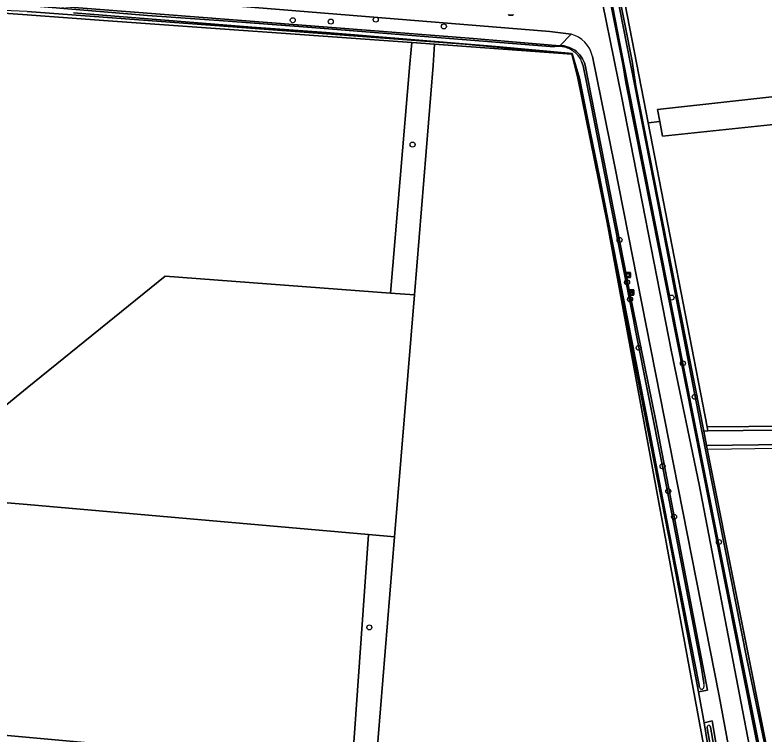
# Model space of a CAD drawing. Extents: x 162722 to 165104, y 384719 to 386284.
# Drawn here: x 163997.6 to 164143.2, y 385256.2 to 385395.9 of the extents above; entities that cross this region are included whole.
import ezdxf

# ---------------------------------------------------------------- set-up
doc = ezdxf.new("R2010")
doc.units = 0
for name, color, linetype in [('IMGEO_Afsluitpaal', 7, 'Continuous'), ('IMGEO_Afvalbak', 7, 'Continuous'), ('IMGEO_Bank', 7, 'Continuous'), ('IMGEO_Boom', 7, 'Continuous'), ('IMGEO_Grasland_agrarisch', 7, 'Continuous'), ('IMGEO_Grasland_overig', 7, 'Continuous'), ('IMGEO_Hek', 7, 'Continuous'), ('IMGEO_Loofbos', 7, 'Continuous'), ('IMGEO_Oever', 7, 'Continuous'), ('IMGEO_Voetpad_halfverhard', 7, 'Continuous'), ('IMGEO_Waterloop', 7, 'Continuous')]:
    doc.layers.add(name, color=color, linetype=linetype)

msp = doc.modelspace()

# ---------------------------------------------------------------- linework, layer by layer
at = {"layer": 'IMGEO_Afsluitpaal'}
for p, q in [((164094.4, 385395.92), (164093.61, 385395.92)), ((164093.61, 385395.92), (164094.4, 385395.92))]:
    msp.add_line(p, q, dxfattribs=at)
for centre, start, end in [((164093.61, 385396.02), 180, 270), ((164093.61, 385396.02), 180, 270), ((164094.4, 385396.02), 270, 0), ((164094.4, 385396.02), 270, 0)]:
    msp.add_arc(centre, 0.1, start, end, dxfattribs=at)
at = {"layer": 'IMGEO_Afvalbak'}
for p, q in [((164116.28, 385345.01), (164116.28, 385345.81)), ((164116.28, 385345.81), (164116.28, 385345.01)), ((164116.38, 385345.91), (164117.17, 385345.91)), ((164117.17, 385345.91), (164116.38, 385345.91)), ((164117.27, 385345.81), (164117.27, 385345.01)), ((164117.27, 385345.01), (164117.27, 385345.81)), ((164117.17, 385344.91), (164116.38, 385344.91)), ((164116.38, 385344.91), (164117.17, 385344.91))]:
    msp.add_line(p, q, dxfattribs=at)
msp.add_lwpolyline([(164116.42, 385345.63), (164117.12, 385345.63), (164116.97, 385345.15), (164116.57, 385345.15), (164116.42, 385345.63)], dxfattribs=at)
for centre, start, end in [((164116.38, 385345.81), 90, 180), ((164116.38, 385345.81), 90, 180), ((164116.38, 385345.01), 180, 270), ((164116.38, 385345.01), 180, 270), ((164117.17, 385345.81), 0, 90), ((164117.17, 385345.81), 360, 90), ((164117.17, 385345.01), 270, 0), ((164117.17, 385345.01), 270, 0)]:
    msp.add_arc(centre, 0.1, start, end, dxfattribs=at)
at = {"layer": 'IMGEO_Bank'}
for p, q in [((164116.94, 385341.59), (164116.94, 385342.44)), ((164116.94, 385342.44), (164116.94, 385341.59)), ((164117.01, 385342.52), (164117.85, 385342.52)), ((164117.85, 385342.52), (164117.01, 385342.52)), ((164117.25, 385342.03), (164117.25, 385342.13)), ((164117.29, 385342.13), (164117.29, 385342.03)), ((164117.58, 385342.14), (164117.3, 385342.14)), ((164117.59, 385342.03), (164117.59, 385342.13)), ((164117.63, 385342.13), (164117.63, 385342.03)), ((164117.94, 385342.45), (164117.94, 385341.6)), ((164117.94, 385341.6), (164117.94, 385342.45)), ((164117.86, 385341.52), (164117.02, 385341.52)), ((164117.02, 385341.52), (164117.86, 385341.52)), ((164117.63, 385341.92), (164117.24, 385341.92)), ((164117.3, 385342.02), (164117.58, 385342.02))]:
    msp.add_line(p, q, dxfattribs=at)
for points in [[(164117.24, 385342.14), (164117.15, 385342.14), (164117.15, 385342.3), (164117.72, 385342.3), (164117.72, 385342.14), (164117.64, 385342.14)], [(164117.19, 385341.92), (164117.04, 385341.92), (164117.15, 385342.02), (164117.24, 385342.02)], [(164117.24, 385341.91), (164117.24, 385341.7), (164117.19, 385341.7), (164117.19, 385341.91)], [(164117.64, 385342.02), (164117.72, 385342.02), (164117.83, 385341.92), (164117.69, 385341.92)], [(164117.68, 385341.91), (164117.68, 385341.7), (164117.64, 385341.7), (164117.64, 385341.91)]]:
    msp.add_lwpolyline(points, dxfattribs=at)
for centre, radius, start, end in [((164117.02, 385342.44), 0.0779, 92.4484, 184.2845), ((164117.02, 385342.44), 0.0779, 92.4484, 184.2845), ((164117.24, 385342.13), 0.00671, 2.8957, 87.1043), ((164117.3, 385342.13), 0.00671, 92.8957, 177.1043), ((164117.58, 385342.13), 0.00671, 2.8957, 87.1043), ((164117.64, 385342.13), 0.00671, 92.8957, 177.1043), ((164117.86, 385342.44), 0.0779, 2.4484, 94.2845), ((164117.86, 385342.44), 0.0779, 2.4484, 94.2845), ((164117.02, 385341.6), 0.0779, 182.4484, 274.2845), ((164117.02, 385341.6), 0.0779, 182.4484, 274.2845), ((164117.19, 385341.91), 0.00671, 2.8957, 87.1043), ((164117.24, 385342.03), 0.00671, 272.8957, 357.1043), ((164117.24, 385341.91), 0.00671, 92.8957, 177.1043), ((164117.3, 385342.03), 0.00671, 182.8957, 267.1043), ((164117.58, 385342.03), 0.00671, 272.8957, 357.1043), ((164117.64, 385342.03), 0.00671, 182.8957, 267.1043), ((164117.63, 385341.91), 0.00671, 2.8957, 87.1043), ((164117.69, 385341.91), 0.00671, 92.8957, 177.1043), ((164117.86, 385341.6), 0.0779, 272.4484, 4.2845), ((164117.86, 385341.6), 0.0779, 272.4484, 4.2845)]:
    msp.add_arc(centre, radius, start, end, dxfattribs=at)
at = {"layer": 'IMGEO_Boom'}
for centre in [(164051.62, 385394.91), (164059.01, 385394.63), (164067.75, 385395.03), (164080.99, 385393.71), (164074.91, 385370.74), (164115.13, 385352.22), (164116.59, 385343.97), (164117.18, 385340.68), (164125.24, 385341.03), (164118.85, 385331.27), (164127.44, 385328.25), (164129.74, 385321.75), (164123.49, 385308.26), (164124.6, 385303.42), (164125.73, 385298.43), (164134.46, 385293.54), (164066.5, 385276.95)]:
    msp.add_circle(centre, 0.489, dxfattribs=at)
at = {"layer": 'IMGEO_Grasland_agrarisch'}
for points in [[(164104.89, 385456.32), (164120.23, 385377.32), (164120.68, 385374.99), (164122.94, 385375.24), (164122.52, 385377.55), (164182.26, 385384.2), (164182.75, 385384.22), (164185.9, 385404.23), (164185.95, 385404.49), (164188.12, 385418.52), (164194.95, 385461.85), (164165.56, 385460.05)], [(164074.75, 385390.56), (164014.8, 385394.87), (164000, 385395.93), (163986.38, 385396.95), (163984.62, 385362.03), (163943.73, 385354), (163942.75, 385342.54), (163942.72, 385342.22), (163934.45, 385258.02), (163970.67, 385255.02), (163970.96, 385258.24), (163974.78, 385302.89), (164000, 385323.52), (164026.82, 385345.17), (164070.61, 385341.89), (164074.39, 385386.44)], [(164112.74, 385355.59), (164107.04, 385383.65), (164105.84, 385388.32), (164079.15, 385390.24), (164078.91, 385386.13), (164075.26, 385341.59), (164071.39, 385294.52), (164067.74, 385250), (164067.7, 385249.46), (164067.56, 385247.38), (164133.65, 385242.28), (164132.23, 385250)], [(164180.17, 385365.7), (164179.82, 385365.66), (164180.07, 385367.24), (164181.84, 385378.47), (164181.36, 385378.47), (164123.46, 385372.36), (164122.94, 385375.24), (164120.68, 385374.99), (164132.16, 385315.89), (164172.82, 385316.27)], [(164066.33, 385295.02), (164004.39, 385300.42), (164000, 385300.8), (163979.59, 385302.53), (163976.14, 385257.74), (164063.13, 385249.85), (164063.14, 385250)]]:
    msp.add_lwpolyline(points, close=True, dxfattribs=at)
at = {"layer": 'IMGEO_Grasland_overig'}
for points in [[(164094.69, 385499.83), (164094.27, 385502.2), (164093.99, 385501.94), (164093.12, 385501.77), (164092.49, 385501.92), (164084.99, 385538.83), (164083.92, 385538.13), (164089.01, 385513.16), (164091.6, 385500), (164099.85, 385458), (164105.07, 385431.45), (164115.55, 385379.85), (164125.24, 385330.47), (164130.58, 385304.72), (164140.3, 385254.17)], [(164142.74, 385250), (164116.36, 385382.82), (164115.82, 385386.06), (164107.23, 385429.23), (164103.5, 385448.36), (164101.74, 385458.14), (164101.61, 385458.88), (164100.47, 385462.99), (164095.95, 385485.34), (164093.31, 385497.54)], [(164172.82, 385316.27), (164132.16, 385315.89), (164132.32, 385315.11), (164173.44, 385315.52)]]:
    msp.add_lwpolyline(points, dxfattribs=at)
msp.add_lwpolyline([(164104.89, 385456.32), (164103.94, 385461.21), (164102.81, 385461.1), (164103.46, 385458.26), (164117.58, 385386.93), (164118.32, 385382.1), (164131.49, 385315.1), (164132.32, 385315.11), (164132.16, 385315.89), (164120.68, 385374.99), (164120.23, 385377.32)], close=True, dxfattribs=at)
at = {"layer": 'IMGEO_Hek'}
for points in [[(164070.61, 385341.89), (164075.26, 385341.59)], [(164132.41, 385311.6), (164172.84, 385312.15)]]:
    msp.add_lwpolyline(points, dxfattribs=at)
at = {"layer": 'IMGEO_Loofbos'}
for points in [[(163899.94, 385406.49), (163945.62, 385403.06), (163971.43, 385400.67), (163995.2, 385398.24), (164000, 385398.06), (164085.92, 385391.45), (164103.5, 385389.96), (164105.72, 385392.2), (164101.61, 385392.74), (164029.9, 385398.57), (164000, 385400.52), (163986.74, 385401.39), (163971.97, 385402.84), (163914.67, 385407.66), (163906.29, 385408.58), (163896.84, 385409.1)], [(164105.72, 385392.2), (164103.5, 385389.96), (164103.91, 385389.95), (164104.35, 385389.9), (164104.79, 385389.81), (164105.22, 385389.68), (164105.64, 385389.51), (164106.04, 385389.31), (164106.42, 385389.07), (164106.78, 385388.8), (164107.11, 385388.49), (164107.42, 385388.16), (164107.69, 385387.81), (164107.93, 385387.43), (164108.14, 385387.03), (164108.3, 385386.61), (164108.44, 385386.18), (164117.15, 385341.91), (164122.2, 385317.06), (164132.26, 385264.74), (164130.48, 385264.46), (164131.6, 385258.43), (164133.16, 385258.79), (164134.64, 385250)], [(164134.49, 385263.66), (164114.15, 385366.84), (164109.88, 385387.84)], [(164134.24, 385238.01), (164132.99, 385239.47), (164070.72, 385244.43), (164068.4, 385244.69), (164068.17, 385245.13), (164068.29, 385245.53), (164069.9, 385246.43), (164124.85, 385242.13), (164134.35, 385241.52), (164132.94, 385250), (164131.6, 385258.43), (164130.48, 385264.46), (164125.25, 385291.91), (164112.74, 385355.59), (164132.23, 385250), (164133.65, 385242.28), (164067.56, 385247.38)], [(164172.45, 385312.79), (164132.05, 385312.31), (164144.49, 385250)], [(164137.49, 385243.27), (164137.63, 385244.29), (164137.7, 385245.19), (164137.04, 385250), (164134.49, 385263.66)]]:
    msp.add_lwpolyline(points, dxfattribs=at)
for points in [[(163900.82, 385404.42), (163900.68, 385403.34), (163986.38, 385396.95), (164000, 385395.93), (164014.8, 385394.87), (164074.75, 385390.56), (164079.15, 385390.24), (164105.84, 385388.32), (164085.13, 385390.24), (164000, 385396.58), (163982.95, 385397.31), (163975.24, 385397.92), (163958.6, 385399.87), (163948.37, 385400.74), (163940.26, 385401.16), (163922.3, 385402.69), (163915.42, 385403.08), (163904.36, 385404.18)], [(164078.91, 385386.13), (164079.15, 385390.24), (164074.75, 385390.56), (164074.39, 385386.44), (164070.61, 385341.89), (164075.26, 385341.59)], [(164181.36, 385378.47), (164181.84, 385378.47), (164182.75, 385384.22), (164182.26, 385384.2), (164122.52, 385377.55), (164122.94, 385375.24), (164123.46, 385372.36)], [(164071.39, 385294.52), (164075.26, 385341.59), (164070.61, 385341.89), (164026.82, 385345.17), (164000, 385323.52), (163974.78, 385302.89), (163979.59, 385302.53), (164000, 385300.8), (164004.39, 385300.42), (164066.33, 385295.02)], [(164071.39, 385294.52), (164066.33, 385295.02), (164063.14, 385250), (164063.13, 385249.85), (163976.14, 385257.74), (163979.59, 385302.53), (163974.78, 385302.89), (163970.96, 385258.24), (163970.67, 385255.02), (164000, 385252.59), (164033.54, 385250), (164067.56, 385247.38), (164067.7, 385249.46), (164067.74, 385250)]]:
    msp.add_lwpolyline(points, close=True, dxfattribs=at)
msp.add_arc((164104.28, 385386.67), 5.71, 11.8255, 75.4857, dxfattribs=at)
at = {"layer": 'IMGEO_Oever'}
for points in [[(164118.32, 385382.1), (164117.58, 385386.93), (164103.46, 385458.26), (164102.81, 385461.1), (164102.25, 385463.54), (164095.45, 385497.47), (164099.88, 385500), (164107.88, 385504.56), (164115.9, 385508.57), (164125.63, 385512.13), (164134.64, 385515.03), (164155.78, 385520.26), (164165.81, 385522.55), (164191.11, 385526.08), (164204.72, 385527.35), (164205.81, 385529.03), (164189.51, 385527.15), (164173.55, 385525.09), (164160.22, 385522.95), (164134.29, 385516.58), (164123.77, 385513.35), (164116.13, 385510.43), (164094.69, 385499.83)], [(164203.91, 385527.59), (164203.76, 385527.54), (164183.7, 385525.45), (164165.73, 385522.88), (164134.83, 385515.43), (164125.12, 385512.33), (164115.92, 385508.85), (164107.85, 385504.98), (164094.97, 385497.53), (164100.52, 385470.39), (164109.96, 385423.74), (164122.49, 385359.73), (164123.14, 385356.36), (164131.16, 385315.07), (164139.89, 385270.85), (164141.95, 385260.94), (164144.34, 385249.4), (164146.58, 385240.82), (164145.98, 385240.8), (164145.56, 385241.05)], [(164093.31, 385497.54), (164095.95, 385485.34), (164100.47, 385462.99), (164101.61, 385458.88), (164101.74, 385458.14), (164103.5, 385448.36), (164107.23, 385429.23), (164115.82, 385386.06), (164116.36, 385382.82), (164142.74, 385250), (164143.33, 385247), (164145.25, 385240.86), (164145.85, 385240.53), (164146.92, 385240.52), (164144.49, 385250), (164132.05, 385312.31), (164131.49, 385315.1), (164118.32, 385382.1)], [(164145.56, 385241.05), (164143.66, 385247.12), (164143.13, 385249.76), (164134.29, 385293.7), (164127.44, 385328.25), (164118.99, 385370.84), (164116.03, 385386.02), (164101.83, 385459.06), (164100.81, 385463.06), (164093.73, 385497.52)], [(163901.65, 385405.84), (163901.81, 385405.89), (163901.97, 385405.94), (163920.74, 385404.54), (163928.4, 385404.04), (163954.11, 385401.78), (163973.74, 385399.8), (163995.15, 385397.86), (164000.16, 385397.77), (164023.36, 385395.85), (164039.03, 385394.7), (164054.45, 385393.56), (164080.45, 385391.5), (164102.5, 385389.75)], [(164000, 385396.58), (164085.13, 385390.24), (164105.84, 385388.32), (164107.04, 385383.65), (164112.74, 385355.59), (164125.25, 385291.91), (164130.48, 385264.46), (164132.26, 385264.74), (164122.2, 385317.06), (164117.15, 385341.91), (164108.44, 385386.18), (164108.3, 385386.61), (164108.14, 385387.03), (164107.93, 385387.43), (164107.69, 385387.81), (164107.42, 385388.16), (164107.11, 385388.49), (164106.78, 385388.8), (164106.42, 385389.07), (164106.04, 385389.31), (164105.64, 385389.51), (164105.22, 385389.68), (164104.79, 385389.81), (164104.35, 385389.9), (164103.91, 385389.95), (164103.5, 385389.96), (164085.92, 385391.45), (164000, 385398.06)], [(164130.67, 385265.35), (164130.63, 385265.53), (164130.6, 385265.73), (164130.57, 385266.08), (164124.74, 385295.68), (164123.53, 385301.75), (164120.94, 385315.23), (164118.31, 385328.69), (164116.73, 385336.59), (164113.83, 385351.34), (164111.33, 385364.15), (164109.41, 385373.27), (164107.33, 385383.65), (164105.92, 385388.44), (164091.82, 385389.76), (164058.13, 385392.49), (164043.67, 385393.57), (164008.97, 385396.32)], [(164107.74, 385386.9), (164108.07, 385386.07), (164109.58, 385378.71), (164113.53, 385358.59), (164117.85, 385336.74), (164118.25, 385334.66), (164123.49, 385308.26), (164125.32, 385299.04), (164130.91, 385269.78), (164131.51, 385266.16), (164131.53, 385266.02)], [(164134.64, 385250), (164133.16, 385258.79), (164131.6, 385258.43), (164132.94, 385250)], [(164132.71, 385257.82), (164132.75, 385257.74), (164132.82, 385257.56), (164135.44, 385242.42), (164135.48, 385241.62)], [(164070.61, 385245.94), (164070.76, 385245.92), (164070.92, 385245.89), (164133.84, 385240.86), (164134.34, 385240.94), (164134.89, 385241.44), (164134.89, 385241.99), (164132.18, 385257.47)], [(164132.18, 385257.47), (164132.17, 385257.62)]]:
    msp.add_lwpolyline(points, dxfattribs=at)
for centre, radius, start, end in [((164103.16, 385382.64), 7.14, 79.5773, 95.3292), ((164103.09, 385384.51), 5.34, 50.2516, 75.1721), ((164104.11, 385385.57), 3.87, 20.0866, 51.8009), ((164131.41, 385265.52), 0.763, 192.3941, 215.1048), ((164131.11, 385265.37), 0.437, 221.8643, 289.2614), ((164131.15, 385265.32), 0.374, 286.9548, 340.6483), ((164130.45, 385265.57), 1.12, 339.9729, 358.1704), ((164129.31, 385265.61), 2.26, 358.1912, 10.5339), ((164132.53, 385257.6), 0.355, 118.814, 176.1403), ((164132.49, 385257.69), 0.256, 31.231, 120.8506)]:
    msp.add_arc(centre, radius, start, end, dxfattribs=at)
at = {"layer": 'IMGEO_Voetpad_halfverhard'}
for points in [[(164143.69, 385240.59), (164141.34, 385250), (164140.3, 385254.17), (164130.58, 385304.72), (164125.24, 385330.47), (164115.55, 385379.85), (164105.07, 385431.45), (164099.85, 385458), (164091.6, 385500), (164089.01, 385513.16), (164083.92, 385538.13), (164083.64, 385539.46), (164048.22, 385712.96), (164047.51, 385716.55), (164040.55, 385750), (164040.45, 385750.48), (164040.38, 385750.84)], [(163896.84, 385409.1), (163906.29, 385408.58), (163914.67, 385407.66), (163971.97, 385402.84), (163986.74, 385401.39), (164000, 385400.52), (164029.9, 385398.57), (164101.61, 385392.74), (164105.72, 385392.2)], [(164109.88, 385387.84), (164114.15, 385366.84), (164134.49, 385263.66), (164137.04, 385250), (164137.7, 385245.19), (164137.63, 385244.29), (164137.49, 385243.27)], [(164173.44, 385315.52), (164132.32, 385315.11), (164131.49, 385315.1), (164132.05, 385312.31), (164172.45, 385312.79)]]:
    msp.add_lwpolyline(points, dxfattribs=at)
msp.add_arc((164104.28, 385386.67), 5.71, 11.8255, 75.4857, dxfattribs=at)
at = {"layer": 'IMGEO_Waterloop'}
for points in [[(164144.34, 385249.4), (164141.95, 385260.94), (164139.89, 385270.85), (164131.16, 385315.07), (164123.14, 385356.36), (164122.49, 385359.73), (164109.96, 385423.74), (164100.52, 385470.39), (164094.97, 385497.53), (164107.85, 385504.98), (164115.92, 385508.85), (164125.12, 385512.33), (164134.83, 385515.43), (164165.73, 385522.88), (164183.7, 385525.45), (164203.76, 385527.54)], [(164093.73, 385497.52), (164100.81, 385463.06), (164101.83, 385459.06), (164116.03, 385386.02), (164118.99, 385370.84), (164127.44, 385328.25), (164134.29, 385293.7), (164143.13, 385249.76)], [(164102.5, 385389.75), (164080.45, 385391.5), (164054.45, 385393.56), (164039.03, 385394.7), (164023.36, 385395.85), (164000.16, 385397.77), (163995.15, 385397.86), (163973.74, 385399.8), (163954.11, 385401.78), (163928.4, 385404.04), (163920.74, 385404.54), (163901.97, 385405.94)], [(164008.97, 385396.32), (164043.67, 385393.57), (164058.13, 385392.49), (164091.82, 385389.76), (164105.92, 385388.44), (164107.33, 385383.65), (164109.41, 385373.27), (164111.33, 385364.15), (164113.83, 385351.34), (164116.73, 385336.59), (164118.31, 385328.69), (164120.94, 385315.23), (164123.53, 385301.75), (164124.74, 385295.68), (164130.57, 385266.08), (164130.6, 385265.73), (164130.63, 385265.53), (164130.67, 385265.35)], [(164131.53, 385266.02), (164131.51, 385266.16), (164130.91, 385269.78), (164125.32, 385299.04), (164123.49, 385308.26), (164118.25, 385334.66), (164117.85, 385336.74), (164113.53, 385358.59), (164109.58, 385378.71), (164108.07, 385386.07), (164107.74, 385386.9)], [(164135.48, 385241.62), (164135.44, 385242.42), (164132.82, 385257.56), (164132.75, 385257.74), (164132.71, 385257.82)], [(164132.17, 385257.62), (164132.18, 385257.47), (164134.89, 385241.99), (164134.89, 385241.44), (164134.34, 385240.94), (164133.84, 385240.86), (164070.92, 385245.89)]]:
    msp.add_lwpolyline(points, dxfattribs=at)
for centre, radius, start, end in [((164103.16, 385382.64), 7.14, 79.5773, 95.3292), ((164103.09, 385384.51), 5.34, 50.2516, 75.1721), ((164104.11, 385385.57), 3.87, 20.0866, 51.8009), ((164131.41, 385265.52), 0.763, 192.3941, 215.1048), ((164131.11, 385265.37), 0.437, 221.8643, 289.2614), ((164131.15, 385265.32), 0.374, 286.9548, 340.6483), ((164130.45, 385265.57), 1.12, 339.9729, 358.1704), ((164129.31, 385265.61), 2.26, 358.1912, 10.5339), ((164132.53, 385257.6), 0.355, 118.814, 176.1403), ((164132.49, 385257.69), 0.256, 31.231, 120.8506)]:
    msp.add_arc(centre, radius, start, end, dxfattribs=at)

doc.saveas('drawing.dxf')
